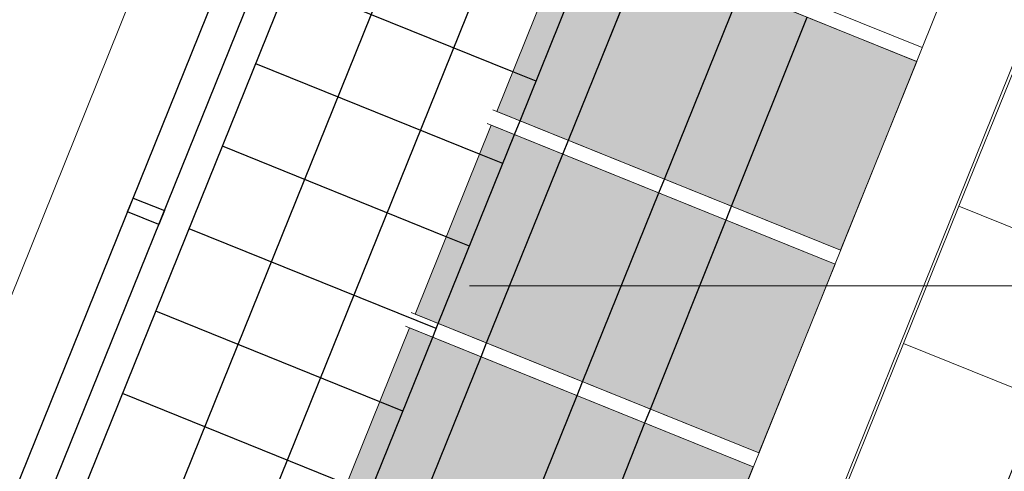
# Model space of a CAD drawing. Header units: millimetres. Extents: x -526411 to -400573, y 47353 to 130199.
# Tile 306 of 543: x -473680 to -470353, y 95810 to 97334. Entities that reach past the tile are written whole.
import ezdxf

# ---------------------------------------------------------------- set-up
doc = ezdxf.new("R2010")
doc.units = ezdxf.units.MM
for name, color, linetype, lineweight in [('01_ALGEMEEN', 7, 'Continuous', 18), ('18_BESTAANDE_CONSTRUCTIE', 7, 'Continuous', 18), ('A-FLOR', 192, 'Continuous', 18), ('HATCH_REACTORS', 7, 'Continuous', 18), ('m-pg-03_AI_dwg', 8, 'Continuous', 18)]:
    doc.layers.add(name, color=color, linetype=linetype, lineweight=lineweight)

# ---------------------------------------------------------------- blocks, each defined once
blk = doc.blocks.new('m-pg-03_AI_dwg_block 13-638981-3e Verdieping - Percelen telling LI')
at = {"layer": '01_ALGEMEEN', "color": 253, "lineweight": 25}
for p, q in [((-277.51, 518.53), (-265.91, 547.24)), ((-278.36, 516.44), (-277.51, 518.53)), ((-289.95, 487.74), (-278.36, 516.44)), ((-290.8, 485.65), (-289.95, 487.74)), ((-302.39, 456.95), (-290.8, 485.65))]:
    blk.add_line(p, q, dxfattribs=at)
blk = doc.blocks.new('m-pg-03_AI_dwg_block 14-638982-3e Verdieping - Percelen telling LI')
at = {"layer": '01_ALGEMEEN', "color": 253, "lineweight": 25}
blk.add_line((-606.23, -186.87), (-239.28, 721.36), dxfattribs=at)
blk = doc.blocks.new('m-pg-03_AI_dwg_block 16-638984-3e Verdieping - Percelen telling LI')
at = {"layer": '01_ALGEMEEN', "color": 253, "lineweight": 25}
for p, q in [((-245.33, 505.54), (-233.83, 534.28)), ((-246.17, 503.45), (-245.33, 505.54)), ((-257.67, 474.71), (-246.17, 503.45)), ((-258.51, 472.61), (-257.67, 474.71)), ((-270.01, 443.87), (-258.51, 472.61))]:
    blk.add_line(p, q, dxfattribs=at)
blk = doc.blocks.new('m-pg-03_AI_dwg_block 17-638985-3e Verdieping - Percelen telling LI')
at = {"layer": '01_ALGEMEEN', "color": 253, "lineweight": 25}
blk.add_line((-613.27, -192.29), (-240.08, 731.4), dxfattribs=at)
blk = doc.blocks.new('m-pg-03_AI_dwg_block 18-638986-3e Verdieping - Percelen telling LI')
at = {"layer": '01_ALGEMEEN', "color": 253, "lineweight": 25}
blk.add_line((-618.03, -190.36), (-246.53, 729.15), dxfattribs=at)
blk = doc.blocks.new('m-pg-03_AI_dwg_block 377-639345-3e Verdieping - Percelen telling LI')
at = {"layer": '01_ALGEMEEN', "color": 253, "lineweight": 25}
for p, q in [((-298.86, 475.84), (-332.91, 489.61)), ((-295.34, 474.42), (-298.86, 475.84))]:
    blk.add_line(p, q, dxfattribs=at)
blk = doc.blocks.new('m-pg-03_AI_dwg_block 378-639346-3e Verdieping - Percelen telling LI')
at = {"layer": '01_ALGEMEEN', "color": 253, "lineweight": 25}
blk.add_line((-290.27, 486.95), (-327.85, 502.13), dxfattribs=at)
blk = doc.blocks.new('m-pg-03_AI_dwg_block 379-639347-3e Verdieping - Percelen telling LI')
at = {"layer": '01_ALGEMEEN', "color": 253, "lineweight": 25}
for p, q in [((-303.91, 463.32), (-337.97, 477.08)), ((-300.39, 461.9), (-303.91, 463.32))]:
    blk.add_line(p, q, dxfattribs=at)
blk = doc.blocks.new('m-pg-03_AI_dwg_block 442-639410-3e Verdieping - Percelen telling LI')
at = {"layer": '01_ALGEMEEN', "color": 253, "lineweight": 25, "flags": 128}
blk.add_lwpolyline([(-337.21, 504.7), (-336.37, 506.79), (-331.61, 504.87), (-332.45, 502.78)], close=True, dxfattribs=at)
blk = doc.blocks.new('m-pg-03_AI_dwg_block 490-639458-3e Verdieping - Percelen telling LI')
at = {"layer": '01_ALGEMEEN', "color": 253, "lineweight": 25}
for p, q in [((-243.95, 538.37), (-242.49, 541.97)), ((-255.55, 509.66), (-243.95, 538.37)), ((-256.39, 507.57), (-255.55, 509.66)), ((-267.99, 478.87), (-256.39, 507.57)), ((-268.83, 476.78), (-267.99, 478.87)), ((-280.43, 448.08), (-268.83, 476.78)), ((-281.27, 445.99), (-280.43, 448.08)), ((-292.87, 417.29), (-281.27, 445.99)), ((-294.12, 414.19), (-292.87, 417.29))]:
    blk.add_line(p, q, dxfattribs=at)
blk = doc.blocks.new('m-pg-03_AI_dwg_block 491-639459-3e Verdieping - Percelen telling LI')
at = {"layer": '01_ALGEMEEN', "color": 253, "lineweight": 25}
for p, q in [((-258.56, 544.27), (-257.1, 547.87)), ((-270.16, 515.56), (-258.56, 544.27)), ((-271, 513.47), (-270.16, 515.56)), ((-282.6, 484.77), (-271, 513.47)), ((-283.44, 482.68), (-282.6, 484.77)), ((-295.04, 453.98), (-283.44, 482.68)), ((-295.88, 451.89), (-295.04, 453.98)), ((-307.48, 423.19), (-295.88, 451.89)), ((-308.73, 420.09), (-307.48, 423.19))]:
    blk.add_line(p, q, dxfattribs=at)
blk = doc.blocks.new('m-pg-03_AI_dwg_block 512-639480-3e Verdieping - Percelen telling LI')
at = {"layer": '01_ALGEMEEN', "color": 253, "lineweight": 25}
for p, q in [((-278.62, 525.96), (-312.67, 539.72)), ((-275.08, 524.53), (-278.62, 525.96))]:
    blk.add_line(p, q, dxfattribs=at)
blk = doc.blocks.new('m-pg-03_AI_dwg_block 513-639481-3e Verdieping - Percelen telling LI')
at = {"layer": '01_ALGEMEEN', "color": 253, "lineweight": 25}
for p, q in [((-283.68, 513.44), (-317.73, 527.19)), ((-280.15, 512.01), (-283.68, 513.44))]:
    blk.add_line(p, q, dxfattribs=at)
blk = doc.blocks.new('m-pg-03_AI_dwg_block 515-639483-3e Verdieping - Percelen telling LI')
at = {"layer": '01_ALGEMEEN', "color": 253, "lineweight": 25}
for p, q in [((-288.74, 500.9), (-322.78, 514.67)), ((-285.2, 499.48), (-288.74, 500.9))]:
    blk.add_line(p, q, dxfattribs=at)
blk = doc.blocks.new('m-pg-03_AI_dwg_block 1063-640031-3e Verdieping - Percelen telling LI')
at = {"layer": '01_ALGEMEEN', "color": 253, "lineweight": 25}
blk.add_line((-501.59, 36.06), (-226.75, 716.3), dxfattribs=at)
blk = doc.blocks.new('m-pg-03_AI_dwg_block 1065-640033-3e Verdieping - Percelen telling LI')
at = {"layer": '01_ALGEMEEN', "color": 253, "lineweight": 25}
blk.add_line((-489.41, 30.13), (-214.22, 711.25), dxfattribs=at)
blk = doc.blocks.new('m-pg-03_AI_dwg_block 2-641149-3e Verdieping - Percelen telling LI')
for name in ['m-pg-03_AI_dwg_block 17-638985-3e Verdieping - Percelen telling LI', 'm-pg-03_AI_dwg_block 18-638986-3e Verdieping - Percelen telling LI', 'm-pg-03_AI_dwg_block 14-638982-3e Verdieping - Percelen telling LI', 'm-pg-03_AI_dwg_block 1063-640031-3e Verdieping - Percelen telling LI', 'm-pg-03_AI_dwg_block 1065-640033-3e Verdieping - Percelen telling LI', 'm-pg-03_AI_dwg_block 13-638981-3e Verdieping - Percelen telling LI', 'm-pg-03_AI_dwg_block 16-638984-3e Verdieping - Percelen telling LI', 'm-pg-03_AI_dwg_block 491-639459-3e Verdieping - Percelen telling LI', 'm-pg-03_AI_dwg_block 490-639458-3e Verdieping - Percelen telling LI', 'm-pg-03_AI_dwg_block 512-639480-3e Verdieping - Percelen telling LI', 'm-pg-03_AI_dwg_block 513-639481-3e Verdieping - Percelen telling LI', 'm-pg-03_AI_dwg_block 515-639483-3e Verdieping - Percelen telling LI', 'm-pg-03_AI_dwg_block 442-639410-3e Verdieping - Percelen telling LI', 'm-pg-03_AI_dwg_block 378-639346-3e Verdieping - Percelen telling LI', 'm-pg-03_AI_dwg_block 377-639345-3e Verdieping - Percelen telling LI', 'm-pg-03_AI_dwg_block 379-639347-3e Verdieping - Percelen telling LI']:
    blk.add_blockref(name, (0, 0))
blk = doc.blocks.new('m-pg-03_AI_dwg_block 2548-641517-3e Verdieping - Percelen telling LI')
at = {"layer": '01_ALGEMEEN', "color": 133}
blk.add_open_spline([(-114.81, 682.91), (-114.81, 682.91), (-476.64, -212.66), (-476.64, -212.66)], degree=3, dxfattribs=at)
blk = doc.blocks.new('m-pg-03_AI_dwg_block 2559-641528-3e Verdieping - Percelen telling LI')
at = {"layer": '01_ALGEMEEN', "color": 133, "flags": 128}
blk.add_lwpolyline([(-235.76, -339.14), (-202.95, -257.9), (1518.31, -953.01), (1518.31, 1015.4), (1317.45, 1015.4), (1317.45, 706), (-130.31, 706), (-507.88, -229.19)], dxfattribs=at)
blk = doc.blocks.new('m-pg-03_AI_dwg_block 2572-641541-3e Verdieping - Percelen telling LI')
at = {"layer": '01_ALGEMEEN'}
blk.add_hatch(color=10, dxfattribs=at).paths.add_polyline_path([(-228.76, 498.85), (-217.17, 527.55), (-269.46, 548.67), (-281.05, 519.96), (-229.6, 499.19)], flags=0)
at = {"layer": '01_ALGEMEEN', "color": 133, "flags": 128}
blk.add_lwpolyline([(-217.17, 527.55), (-228.76, 498.85), (-281.05, 519.96), (-269.46, 548.67)], close=True, dxfattribs=at)
blk = doc.blocks.new('m-pg-03_AI_dwg_block 2577-641546-3e Verdieping - Percelen telling LI')
at = {"layer": '01_ALGEMEEN'}
blk.add_hatch(color=10, dxfattribs=at).paths.add_polyline_path([(-241.19, 468.05), (-229.6, 496.76), (-281.89, 517.87), (-293.48, 489.16), (-242.03, 468.39)], flags=0)
at = {"layer": '01_ALGEMEEN', "color": 133, "flags": 128}
blk.add_lwpolyline([(-229.6, 496.76), (-241.19, 468.05), (-293.48, 489.16), (-281.89, 517.87)], close=True, dxfattribs=at)
blk = doc.blocks.new('m-pg-03_AI_dwg_block 2582-641551-3e Verdieping - Percelen telling LI')
at = {"layer": '01_ALGEMEEN'}
blk.add_hatch(color=10, dxfattribs=at).paths.add_polyline_path([(-253.62, 437.26), (-242.03, 465.96), (-294.32, 487.07), (-305.91, 458.37), (-254.47, 437.6)], flags=0)
at = {"layer": '01_ALGEMEEN', "color": 133, "flags": 128}
blk.add_lwpolyline([(-242.03, 465.96), (-253.62, 437.26), (-305.91, 458.37), (-294.32, 487.07)], close=True, dxfattribs=at)
blk = doc.blocks.new('m-pg-03_AI_dwg_block 2593-641561-3e Verdieping - Percelen telling LI')
at = {"layer": '01_ALGEMEEN', "color": 133}
blk.add_line((-259.11, 576.06), (-206.22, 554.7), dxfattribs=at)
blk = doc.blocks.new('m-pg-03_AI_dwg_block 2594-641562-3e Verdieping - Percelen telling LI')
at = {"layer": '01_ALGEMEEN', "color": 133}
blk.add_line((-258.27, 578.15), (-205.37, 556.79), dxfattribs=at)
blk = doc.blocks.new('m-pg-03_AI_dwg_block 2595-641563-3e Verdieping - Percelen telling LI')
at = {"layer": '01_ALGEMEEN', "color": 133}
blk.add_line((-269.23, 551.01), (-216.33, 529.65), dxfattribs=at)
blk = doc.blocks.new('m-pg-03_AI_dwg_block 2596-641564-3e Verdieping - Percelen telling LI')
at = {"layer": '01_ALGEMEEN', "color": 133}
blk.add_line((-270.07, 548.92), (-217.18, 527.56), dxfattribs=at)
blk = doc.blocks.new('m-pg-03_AI_dwg_block 2592-641565-3e Verdieping - Percelen telling LI')
for name in ['m-pg-03_AI_dwg_block 2594-641562-3e Verdieping - Percelen telling LI', 'm-pg-03_AI_dwg_block 2593-641561-3e Verdieping - Percelen telling LI', 'm-pg-03_AI_dwg_block 2595-641563-3e Verdieping - Percelen telling LI', 'm-pg-03_AI_dwg_block 2596-641564-3e Verdieping - Percelen telling LI']:
    blk.add_blockref(name, (0, 0))
blk = doc.blocks.new('m-pg-03_AI_dwg_block 2628-641597-3e Verdieping - Percelen telling LI')
at = {"layer": '01_ALGEMEEN', "color": 133}
blk.add_line((-242.04, 465.96), (-294.94, 487.32), dxfattribs=at)
blk = doc.blocks.new('m-pg-03_AI_dwg_block 2629-641598-3e Verdieping - Percelen telling LI')
at = {"layer": '01_ALGEMEEN', "color": 133}
blk.add_line((-241.19, 468.05), (-294.1, 489.41), dxfattribs=at)
blk = doc.blocks.new('m-pg-03_AI_dwg_block 2630-641599-3e Verdieping - Percelen telling LI')
at = {"layer": '01_ALGEMEEN', "color": 133}
blk.add_line((-229.6, 496.76), (-282.5, 518.12), dxfattribs=at)
blk = doc.blocks.new('m-pg-03_AI_dwg_block 2631-641600-3e Verdieping - Percelen telling LI')
at = {"layer": '01_ALGEMEEN', "color": 133}
blk.add_line((-228.76, 498.85), (-281.66, 520.21), dxfattribs=at)
blk = doc.blocks.new('m-pg-03_AI_dwg_block 2698-641667-3e Verdieping - Percelen telling LI')
at = {"layer": '01_ALGEMEEN', "color": 133, "flags": 128}
blk.add_lwpolyline([(-229.7, -341.59), (-199.34, -266.4), (1524.84, -962.69), (1524.84, 1015.4), (1317.45, 1015.4), (1317.45, 719.73), (-139.58, 719.73), (-520.61, -224.05)], dxfattribs=at)
blk = doc.blocks.new('m-pg-03_AI_dwg_block 2981-641949-3e Verdieping - Percelen telling LI')
at = {"layer": '01_ALGEMEEN', "color": 9, "lineweight": 9, "flags": 128}
blk.add_lwpolyline([(-210.75, 505.56), (-189.87, 497.13), (-181.44, 518), (-202.31, 526.44)], close=True, dxfattribs=at)
blk = doc.blocks.new('m-pg-03_AI_dwg_block 2980-641950-3e Verdieping - Percelen telling LI')
blk.add_blockref('m-pg-03_AI_dwg_block 2981-641949-3e Verdieping - Percelen telling LI', (0, 0))
blk = doc.blocks.new('m-pg-03_AI_dwg_block 2983-641951-3e Verdieping - Percelen telling LI')
at = {"layer": '01_ALGEMEEN', "color": 9, "lineweight": 9, "flags": 128}
blk.add_lwpolyline([(-219.18, 484.69), (-198.31, 476.25), (-189.87, 497.13), (-210.75, 505.56)], close=True, dxfattribs=at)
blk = doc.blocks.new('m-pg-03_AI_dwg_block 2982-641952-3e Verdieping - Percelen telling LI')
blk.add_blockref('m-pg-03_AI_dwg_block 2983-641951-3e Verdieping - Percelen telling LI', (0, 0))
blk = doc.blocks.new('m-pg-03_AI_dwg_block 2985-641953-3e Verdieping - Percelen telling LI')
at = {"layer": '01_ALGEMEEN', "color": 9, "lineweight": 9, "flags": 128}
blk.add_lwpolyline([(-227.62, 463.81), (-206.74, 455.38), (-198.31, 476.25), (-219.18, 484.69)], close=True, dxfattribs=at)
blk = doc.blocks.new('m-pg-03_AI_dwg_block 2984-641954-3e Verdieping - Percelen telling LI')
blk.add_blockref('m-pg-03_AI_dwg_block 2985-641953-3e Verdieping - Percelen telling LI', (0, 0))
blk = doc.blocks.new('m-pg-03_AI_dwg_block 3272-642241-3e Verdieping - Percelen telling LI')
at = {"layer": '01_ALGEMEEN', "color": 213, "lineweight": 13}
blk.add_line((-255.49, 738.13), (-628.93, -186.09), dxfattribs=at)
blk = doc.blocks.new('m-pg-03_AI_dwg_block 4709-643677-3e Verdieping - Percelen telling LI')
at = {"layer": '18_BESTAANDE_CONSTRUCTIE', "color": 9, "lineweight": 9}
blk.add_line((-285.22, 493.47), (1783.88, 493.47), dxfattribs=at)
blk = doc.blocks.new('m-pg-03_AI_dwg_block 4640-643795-3e Verdieping - Percelen telling LI')
blk.add_blockref('m-pg-03_AI_dwg_block 4709-643677-3e Verdieping - Percelen telling LI', (0, 0))
blk = doc.blocks.new('m-pg-03_AI_dwg_block 7559-646528-3e Verdieping - Percelen telling LI')
at = {"layer": 'HATCH_REACTORS', "color": 133, "flags": 128}
blk.add_lwpolyline([(-217.17, 527.55), (-228.76, 498.85), (-281.05, 519.96), (-269.46, 548.67)], close=True, dxfattribs=at)
blk = doc.blocks.new('m-pg-03_AI_dwg_block 7564-646533-3e Verdieping - Percelen telling LI')
at = {"layer": 'HATCH_REACTORS', "color": 133, "flags": 128}
blk.add_lwpolyline([(-229.6, 496.76), (-241.19, 468.05), (-293.48, 489.16), (-281.89, 517.87)], close=True, dxfattribs=at)
blk = doc.blocks.new('m-pg-03_AI_dwg_block 7569-646538-3e Verdieping - Percelen telling LI')
at = {"layer": 'HATCH_REACTORS', "color": 133, "flags": 128}
blk.add_lwpolyline([(-242.03, 465.96), (-253.62, 437.26), (-305.91, 458.37), (-294.32, 487.07)], close=True, dxfattribs=at)
blk = doc.blocks.new('m-pg-03_AI_dwg-638970-3e Verdieping - Percelen telling LI')
for name in ['m-pg-03_AI_dwg_block 2-641149-3e Verdieping - Percelen telling LI', 'm-pg-03_AI_dwg_block 4640-643795-3e Verdieping - Percelen telling LI', 'm-pg-03_AI_dwg_block 2698-641667-3e Verdieping - Percelen telling LI', 'm-pg-03_AI_dwg_block 2559-641528-3e Verdieping - Percelen telling LI', 'm-pg-03_AI_dwg_block 2548-641517-3e Verdieping - Percelen telling LI', 'm-pg-03_AI_dwg_block 3272-642241-3e Verdieping - Percelen telling LI', 'm-pg-03_AI_dwg_block 2592-641565-3e Verdieping - Percelen telling LI', 'm-pg-03_AI_dwg_block 2572-641541-3e Verdieping - Percelen telling LI', 'm-pg-03_AI_dwg_block 7559-646528-3e Verdieping - Percelen telling LI', 'm-pg-03_AI_dwg_block 2980-641950-3e Verdieping - Percelen telling LI', 'm-pg-03_AI_dwg_block 2631-641600-3e Verdieping - Percelen telling LI', 'm-pg-03_AI_dwg_block 2577-641546-3e Verdieping - Percelen telling LI', 'm-pg-03_AI_dwg_block 7564-646533-3e Verdieping - Percelen telling LI', 'm-pg-03_AI_dwg_block 2630-641599-3e Verdieping - Percelen telling LI', 'm-pg-03_AI_dwg_block 2982-641952-3e Verdieping - Percelen telling LI', 'm-pg-03_AI_dwg_block 2629-641598-3e Verdieping - Percelen telling LI', 'm-pg-03_AI_dwg_block 2582-641551-3e Verdieping - Percelen telling LI', 'm-pg-03_AI_dwg_block 7569-646538-3e Verdieping - Percelen telling LI', 'm-pg-03_AI_dwg_block 2628-641597-3e Verdieping - Percelen telling LI', 'm-pg-03_AI_dwg_block 2984-641954-3e Verdieping - Percelen telling LI']:
    blk.add_blockref(name, (0, 0))

msp = doc.modelspace()

# ---------------------------------------------------------------- linework, layer by layer
at = {"layer": 'A-FLOR'}
msp.add_line((-473175, 93589.4), (-470188.2, 100983.3), dxfattribs=at)

# ---------------------------------------------------------------- block references
at = {"layer": 'm-pg-03_AI_dwg', "color": 133, "xscale": 22.2068924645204, "yscale": 22.2068924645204, "zscale": 22.2068924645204}
msp.add_blockref('m-pg-03_AI_dwg-638970-3e Verdieping - Percelen telling LI', (-465826.5, 85478), dxfattribs=at)

doc.saveas('drawing.dxf')
